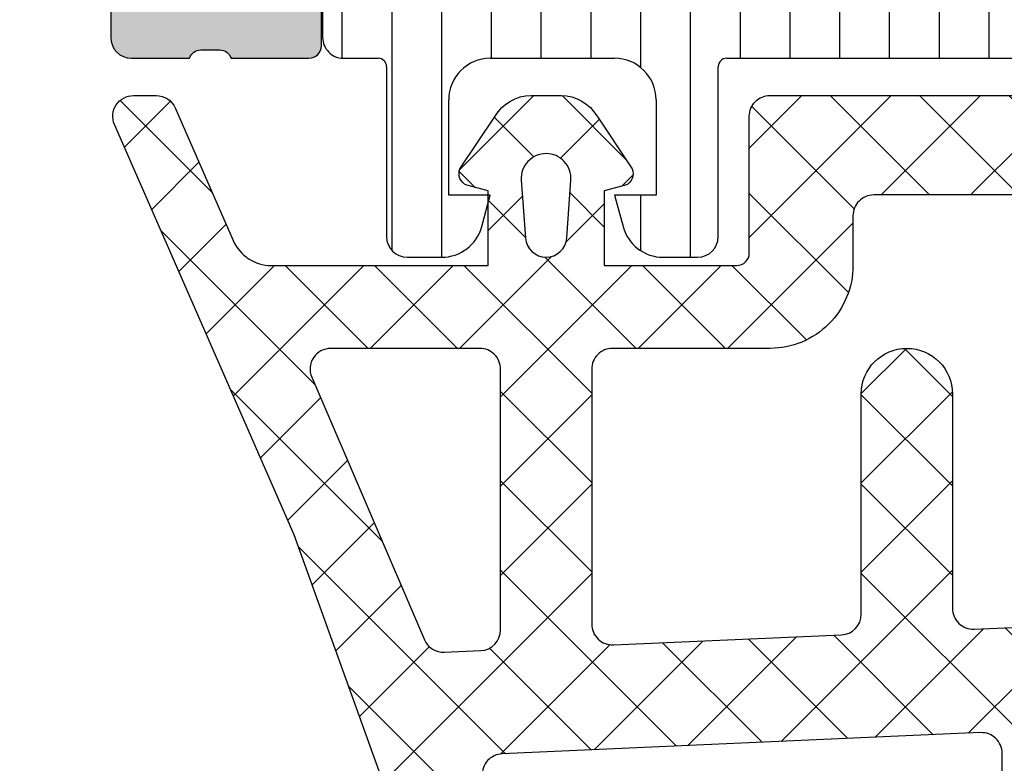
# Model space of a CAD drawing. Header units: millimetres. Extents: x 247761 to 294611, y 172579 to 236863.
# Tile 410 of 596: x 249741 to 249765, y 195423 to 195441. Entities that reach past the tile are written whole.
import ezdxf

# ---------------------------------------------------------------- set-up
doc = ezdxf.new("R2010")
doc.units = ezdxf.units.MM
doc.layers.add('FASÁDA DETAILNÍ', color=4, linetype='Continuous')
doc.layers.add('NOVA', color=240, linetype='Continuous')

# ---------------------------------------------------------------- blocks, each defined once
blk = doc.blocks.new('A$C69D17D4D')
at = {"layer": 'FASÁDA DETAILNÍ'}
h = blk.add_hatch(color=256, dxfattribs=at)
edge = h.paths.add_edge_path()
edge.add_arc((-24911.3180359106, 22023.51065356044), 0.5000674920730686, 180.007732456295, 269.9922675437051)
edge.add_line((-24911.31810339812, 22023.01058607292), (-24907.31810339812, 22023.01058607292))
edge.add_arc((-24907.31817088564, 22023.51065356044), 0.5000674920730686, 270.007732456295, 359.992267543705)
edge.add_line((-24906.81810339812, 22023.51058607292), (-24906.81810339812, 22024.81063490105))
edge.add_arc((-24907.31814029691, 22024.81059800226), 0.5000369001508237, 0.004227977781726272, 89.99577202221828)
edge.add_line((-24907.31810339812, 22025.31063490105), (-24907.81810339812, 22025.31063490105))
edge.add_line((-24907.81810339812, 22025.31063490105), (-24907.81810339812, 22024.31063490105))
edge.add_line((-24907.81810339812, 22024.31063490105), (-24909.31810339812, 22024.31063490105))
edge.add_arc((-24909.31814037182, 22025.31059792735), 0.9999630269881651, 179.9978814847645, 270.00211851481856, ccw=False)
edge.add_line((-24910.31810339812, 22025.31063490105), (-24910.31810339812, 22029.31063490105))
edge.add_arc((-24909.31802652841, 22029.31055803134), 1.000076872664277, 90.00440397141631, 179.9955960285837, ccw=False)
edge.add_line((-24909.31810339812, 22030.31063490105), (-24907.81810339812, 22030.31063490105))
edge.add_line((-24907.81810339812, 22030.31063490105), (-24907.81810339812, 22029.31063490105))
edge.add_line((-24907.81810339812, 22029.31063490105), (-24907.31810339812, 22029.31063490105))
edge.add_arc((-24907.31804592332, 22029.81057742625), 0.4999425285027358, 269.9934131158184, 360.0065868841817)
edge.add_line((-24906.81810339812, 22029.81063490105), (-24906.81810339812, 22032.61062269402))
edge.add_arc((-24907.31810339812, 22032.61062269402), 0.5, 0, 90)
edge.add_line((-24907.31810339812, 22033.11062269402), (-24907.51810339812, 22033.11062269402))
edge.add_arc((-24907.51810339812, 22032.61062269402), 0.5, 90, 180)
edge.add_line((-24908.01810339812, 22032.61062269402), (-24908.01810339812, 22032.11062269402))
edge.add_arc((-24908.51813849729, 22032.11065779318), 0.5000351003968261, 270.0040217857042, 359.9959782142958, ccw=False)
edge.add_line((-24908.51810339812, 22031.61062269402), (-24909.31810644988, 22031.61062269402))
edge.add_arc((-24909.31808988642, 22032.11063925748), 0.5000165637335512, 180.0018979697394, 269.9981020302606, ccw=False)
edge.add_line((-24909.81810644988, 22032.11062269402), (-24909.81810644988, 22063.4106165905))
edge.add_line((-24909.81810644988, 22063.4106165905), (-24909.38570981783, 22069.44907421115))
edge.add_arc((-24908.38649013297, 22069.410618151), 0.9999594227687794, 90, 177.7959971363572, ccw=False)
edge.add_line((-24908.38649013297, 22070.41057757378), (-24901.71803792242, 22070.41057757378))
edge.add_arc((-24901.71803792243, 22069.91057757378), 0.5, -4.16889633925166e-10, 89.99999999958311, ccw=False)
edge.add_line((-24901.21803792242, 22069.91057757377), (-24901.21803792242, 22069.01057757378))
edge.add_arc((-24900.71803792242, 22069.01057757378), 0.5, 180, 270)
edge.add_line((-24900.71803792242, 22068.51057757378), (-24899.31803639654, 22068.51057757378))
edge.add_arc((-24899.05051580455, 22068.43174112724), 0.2788950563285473, 88.83541062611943, 163.580123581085, ccw=False)
edge.add_line((-24899.04484739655, 22068.71057857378), (-24898.59125339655, 22068.71057857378))
edge.add_arc((-24898.58559273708, 22068.43171047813), 0.2789255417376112, 16.424594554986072, 91.16287007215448, ccw=False)
edge.add_line((-24898.31804939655, 22068.51057757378), (-24896.43803839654, 22068.51057757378))
edge.add_arc((-24896.43803839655, 22068.81057757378), 0.3000000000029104, 270.0000000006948, 359.9999999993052)
edge.add_line((-24896.13803839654, 22068.81057757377), (-24896.13803839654, 22069.79055189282))
edge.add_arc((-24896.43803839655, 22069.79055189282), 0.3000000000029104, 6.948027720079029e-10, 89.9999999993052)
edge.add_line((-24896.43803839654, 22070.09055189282), (-24899.19803639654, 22070.09055189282))
edge.add_arc((-24899.19803639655, 22070.21055189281), 0.1199999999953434, 179.999999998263, 270.000000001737, ccw=False)
edge.add_line((-24899.31803639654, 22070.21055189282), (-24899.31803639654, 22074.51057757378))
edge.add_arc((-24898.81803639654, 22074.51057757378), 0.5, 90, 180, ccw=False)
edge.add_line((-24898.81803639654, 22075.01057757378), (-24898.11803639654, 22075.01057757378))
edge.add_line((-24898.11803639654, 22075.01057757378), (-24895.72521607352, 22073.62908211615))
edge.add_arc((-24895.65615618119, 22073.74869735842), 0.1381197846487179, 239.9999999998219, 360)
edge.add_line((-24895.51803639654, 22073.74869735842), (-24895.51803639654, 22077.51057757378))
edge.add_arc((-24893.51803639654, 22077.51057757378), 2, 90, 180, ccw=False)
edge.add_line((-24893.51803639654, 22079.51057757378), (-24892.95004101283, 22079.51057757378))
edge.add_arc((-24892.95004101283, 22080.01057757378), 0.500000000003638, 270, 304.4790717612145)
edge.add_arc((-24895.49751429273, 22083.72007617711), 4.999999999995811, 304.4790717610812, 354.6507719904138)
edge.add_arc((-24890.65616305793, 22083.27245778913), 0.1381197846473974, 352.2975625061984, 479.9999999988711)
edge.add_line((-24890.72522295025, 22083.3920730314), (-24893.11804327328, 22082.01057757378))
edge.add_line((-24893.11804327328, 22082.01057757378), (-24893.81804327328, 22082.01057757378))
edge.add_arc((-24893.81804327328, 22082.51057757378), 0.5, 180, 270, ccw=False)
edge.add_line((-24894.31804327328, 22082.51057757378), (-24894.31804327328, 22086.81060325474))
edge.add_arc((-24894.19804327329, 22086.81060325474), 0.1199999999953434, 90, 180, ccw=False)
edge.add_line((-24894.19804327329, 22086.93060325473), (-24891.43804527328, 22086.93060325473))
edge.add_arc((-24891.43804527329, 22087.23060325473), 0.3000000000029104, 270.0000000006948, 359.9999999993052)
edge.add_line((-24891.13804527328, 22087.23060325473), (-24891.13804527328, 22088.21057757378))
edge.add_arc((-24891.43804527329, 22088.21057757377), 0.3000000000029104, 6.948027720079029e-10, 89.9999999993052)
edge.add_line((-24891.43804527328, 22088.51057757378), (-24893.31805627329, 22088.51057757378))
edge.add_arc((-24893.58559961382, 22088.58944466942), 0.2789255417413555, 268.83712992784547, 343.57540544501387, ccw=False)
edge.add_line((-24893.59126027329, 22088.31057657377), (-24894.04485427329, 22088.31057657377))
edge.add_arc((-24894.05052268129, 22088.58941402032), 0.2788950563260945, 196.419876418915, 271.16458937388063, ccw=False)
edge.add_line((-24894.31804327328, 22088.51057757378), (-24897.3181017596, 22088.51057757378))
edge.add_line((-24897.3181017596, 22088.51057757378), (-24898.01820465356, 22087.81050520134))
edge.add_line((-24898.01820465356, 22087.81050520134), (-24898.01820465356, 22087.21049909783))
edge.add_line((-24898.01820465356, 22087.21049909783), (-24896.41819855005, 22087.21049909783))
edge.add_arc((-24896.41820799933, 22086.71048964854), 0.5000094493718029, 0.0010827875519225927, 89.99891721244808, ccw=False)
edge.add_line((-24895.91819855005, 22086.71049909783), (-24895.91819855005, 22086.31507101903))
edge.add_arc((-24896.41819855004, 22086.31507101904), 0.499999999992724, 344.99999999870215, 359.99999999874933, ccw=False)
edge.add_line((-24895.93523563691, 22086.18566149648), (-24896.31944443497, 22084.75177474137))
edge.add_arc((-24897.28537026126, 22085.01059378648), 0.9999999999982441, 270, 344.99999999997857, ccw=False)
edge.add_line((-24897.28537026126, 22084.01059378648), (-24903.01819244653, 22084.01059378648))
edge.add_line((-24903.01819244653, 22084.01059378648), (-24903.01819244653, 22087.21049909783))
edge.add_line((-24903.01819244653, 22087.21049909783), (-24902.21820465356, 22087.21049909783))
edge.add_line((-24902.21820465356, 22087.21049909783), (-24902.21820465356, 22087.81050520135))
edge.add_line((-24902.21820465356, 22087.81050520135), (-24903.43063751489, 22088.51048689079))
edge.add_line((-24903.43063751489, 22088.51048689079), (-24904.51819244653, 22088.51048689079))
edge.add_line((-24904.51819244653, 22088.51048689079), (-24904.51819244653, 22073.51057757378))
edge.add_arc((-24905.01819244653, 22073.51057757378), 0.5, -90, 0, ccw=False)
edge.add_line((-24905.01819244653, 22073.01057757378), (-24910.81810339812, 22073.01057757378))
edge.add_arc((-24910.81810339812, 22072.01057757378), 1, 90, 180)
edge.add_line((-24911.81810339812, 22072.01057757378), (-24911.81810339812, 22023.51058607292))
edge = h.paths.add_edge_path(flags=16)
edge.add_line((-24902.21820465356, 22082.41059378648), (-24897.81820465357, 22082.41059378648))
edge.add_arc((-24897.81820465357, 22081.91059378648), 0.5, 0, 90, ccw=False)
edge.add_line((-24897.31820465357, 22081.91059378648), (-24897.31820465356, 22077.51059378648))
edge.add_arc((-24897.81820465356, 22077.51059378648), 0.5, -90, 0, ccw=False)
edge.add_line((-24897.81820465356, 22077.01059378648), (-24902.21820465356, 22077.01059378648))
edge.add_arc((-24902.21820465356, 22077.51059378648), 0.5, 180, 270, ccw=False)
edge.add_line((-24902.71820465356, 22077.51059378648), (-24902.71820465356, 22081.91059378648))
edge.add_arc((-24902.21820465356, 22081.91059378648), 0.5, 90, 180, ccw=False)
h = blk.add_hatch(dxfattribs=at)
h.set_pattern_fill('LINIE', color=256, scale=1.2, angle=90, style=0)
h.set_pattern_definition([(90, (19.28296211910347, -0.6246130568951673), (-1.2, 7.347638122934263e-17), [])])
edge = h.paths.add_edge_path()
edge.add_arc((-24896.40802008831, 22069.81977573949), 0.2999999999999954, 0.0020752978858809, 90.00207529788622, ccw=False)
edge.add_line((-24896.1080200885, 22069.81978660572), (-24896.10799146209, 22069.00945527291))
edge.add_arc((-24895.60799414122, 22069.0094707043), 0.4999973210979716, 180.0017683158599, 270.0023822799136)
edge.add_line((-24895.60797335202, 22068.50947338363), (-24894.7669011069, 22068.50815283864))
edge.add_arc((-24894.76690110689, 22068.30815283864), 0.1999999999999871, 3.979039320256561e-13, 90.00000000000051, ccw=False)
edge.add_line((-24894.5669011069, 22068.30815283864), (-24894.5669011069, 22064.20815283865))
edge.add_arc((-24894.0669011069, 22064.20815283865), 0.5000000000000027, 179.9999999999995, 269.9999999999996)
edge.add_line((-24894.0669011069, 22063.70815283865), (-24893.23615188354, 22063.70815283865))
edge.add_arc((-24893.23615188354, 22064.70815283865), 0.9999999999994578, 270.0000000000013, 344.9999999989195)
edge.add_line((-24892.27022605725, 22064.44933379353), (-24892.06690110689, 22065.20815283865))
edge.add_line((-24892.0669011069, 22065.20815283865), (-24893.0669011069, 22065.20815283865))
edge.add_line((-24893.0669011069, 22065.20815283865), (-24893.0669011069, 22067.50815283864))
edge.add_arc((-24892.06277462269, 22067.50644359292), 1.004127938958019, 90.23408772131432, 179.9024699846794, ccw=False)
edge.add_line((-24892.06687707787, 22068.51056315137), (-24889.06699872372, 22068.51056315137))
edge.add_arc((-24889.07102707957, 22067.5064438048), 1.004127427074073, 360.09751797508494, 449.7701403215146, ccw=False)
edge.add_line((-24888.0669011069, 22067.50815283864), (-24888.0669011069, 22065.20815283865))
edge.add_line((-24888.0669011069, 22065.20815283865), (-24889.0669011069, 22065.20815283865))
edge.add_line((-24889.0669011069, 22065.20815283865), (-24888.86357615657, 22064.44933379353))
edge.add_arc((-24887.89765033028, 22064.70815283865), 1.000000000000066, 195.0000000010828, 269.9999999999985)
edge.add_line((-24887.89765033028, 22063.70815283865), (-24887.0669011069, 22063.70815283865))
edge.add_arc((-24887.06690110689, 22064.20815283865), 0.4999999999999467, 270, 360)
edge.add_line((-24886.5669011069, 22064.20815283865), (-24886.5669011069, 22068.30815283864))
edge.add_arc((-24886.36272801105, 22068.30642428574), 0.2041804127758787, 91.1558689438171, 179.5149389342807, ccw=False)
edge.add_line((-24886.36684680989, 22068.51056315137), (-24860.52548000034, 22068.51058607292))
edge.add_arc((-24860.52549543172, 22069.01058339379), 0.4999973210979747, 270.0017683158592, 360.002382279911)
edge.add_line((-24860.02549811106, 22069.01060418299), (-24860.02552673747, 22069.8209355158))
edge.add_arc((-24859.72552673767, 22069.82094638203), 0.299999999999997, 90.0020752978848, 180.0020752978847, ccw=False)
edge.add_line((-24859.72553760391, 22070.12094638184), (-24857.32553921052, 22070.12070136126))
edge.add_arc((-24857.32555468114, 22070.62069733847), 0.499995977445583, 270.0017728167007, 360.0023777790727)
edge.add_line((-24856.82555870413, 22070.62071808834), (-24856.82568535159, 22074.09725958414))
edge.add_arc((-24857.81549827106, 22073.95491308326), 0.99999607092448, 368.1836833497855, 482.7290913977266)
edge.add_line((-24858.35616366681, 22074.79614614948), (-24860.63977275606, 22073.47759372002))
edge.add_arc((-24860.88978841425, 22073.91059738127), 0.5000000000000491, 270.00213520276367, 300.00207189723, ccw=False)
edge.add_line((-24860.8897697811, 22073.41059738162), (-24895.2440385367, 22073.40951106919))
edge.add_arc((-24895.24405612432, 22073.90951106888), 0.5000000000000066, 240.0020786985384, 270.0020153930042, ccw=False)
edge.add_line((-24895.49404041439, 22073.47648929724), (-24897.77774501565, 22074.79487629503))
edge.add_arc((-24898.31834946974, 22073.95360406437), 0.9999960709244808, 417.2750591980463, 531.8204672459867)
edge.add_line((-24899.30817269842, 22074.09587886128), (-24899.30804605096, 22070.61933736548))
edge.add_arc((-24898.80805007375, 22070.6193528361), 0.4999959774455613, 180.0017728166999, 270.0023777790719)
edge.add_line((-24898.80802932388, 22070.11935685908), (-24896.40803095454, 22070.11977573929))
edge = h.paths.add_edge_path(flags=16)
edge.add_line((-24872.21690735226, 22070.31005134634), (-24872.21690735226, 22071.61004545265))
edge.add_arc((-24871.71691099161, 22071.61004909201), 0.4999963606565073, 89.99958295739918, 180.0004170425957, ccw=False)
edge.add_line((-24871.71690735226, 22072.11004545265), (-24862.86691345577, 22072.11004545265))
edge.add_arc((-24862.86690981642, 22071.61004909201), 0.4999963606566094, -0.0004170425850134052, 90.00041704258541, ccw=False)
edge.add_line((-24862.36691345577, 22071.61004545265), (-24862.36691345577, 22070.31005134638))
edge.add_arc((-24862.86691345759, 22070.31003477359), 0.5000000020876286, 270.0000002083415, 360.0018991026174, ccw=False)
edge.add_line((-24862.86691345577, 22069.8100347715), (-24871.71690735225, 22069.8100347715))
edge.add_arc((-24871.71690735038, 22070.31003477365), 0.5000000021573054, 179.9981009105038, 269.9999997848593, ccw=False)
edge = h.paths.add_edge_path(flags=16)
edge.add_arc((-24882.41691345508, 22070.31003477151), 0.4999999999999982, 179.9999999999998, 270.000000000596, ccw=False)
edge.add_line((-24882.91691345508, 22070.31003477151), (-24882.91691345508, 22071.61004545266))
edge.add_arc((-24882.41691345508, 22071.61004545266), 0.4999999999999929, 89.99999999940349, 179.9999999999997, ccw=False)
edge.add_line((-24882.41691345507, 22072.11004545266), (-24873.71690735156, 22072.11004545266))
edge.add_arc((-24873.71690735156, 22071.61004545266), 0.5000000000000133, 360.0000000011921, 449.99999999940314, ccw=False)
edge.add_line((-24873.21690735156, 22071.61004545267), (-24873.21690735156, 22070.31003477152))
edge.add_arc((-24873.71690735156, 22070.31003477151), 0.5000000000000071, 270.0000000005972, 360.0000000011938, ccw=False)
edge.add_line((-24873.71690735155, 22069.81003477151), (-24882.41691345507, 22069.81003477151))
edge = h.paths.add_edge_path(flags=16)
edge.add_arc((-24884.41690981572, 22071.61004909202), 0.4999963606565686, -0.00041704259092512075, 90.00041704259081, ccw=False)
edge.add_line((-24883.91691345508, 22071.61004545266), (-24883.91691345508, 22070.31005134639))
edge.add_arc((-24884.41691345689, 22070.3100347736), 0.5000000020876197, 270.00000020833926, 360.0018991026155, ccw=False)
edge.add_line((-24884.41691345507, 22069.81003477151), (-24893.26692261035, 22069.81003477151))
edge.add_arc((-24893.26692261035, 22070.31001951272), 0.4999847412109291, 179.9999999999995, 270.0000000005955, ccw=False)
edge.add_line((-24893.76690735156, 22070.31001951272), (-24893.76690735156, 22071.61003019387))
edge.add_arc((-24893.26689209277, 22071.61003019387), 0.5000152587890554, 89.99999999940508, 180.0000000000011, ccw=False)
edge.add_line((-24893.26689209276, 22072.11004545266), (-24884.41691345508, 22072.11004545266))
h = blk.add_hatch(dxfattribs=at)
h.set_pattern_fill('ANSI37', color=256, scale=0.48, angle=-1.272221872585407e-14, style=0)
h.set_pattern_definition([(44.99999999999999, (-24886.81810339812, 22063.51058625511), (-1.077630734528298, 1.077630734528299), []), (135, (-24886.81810339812, 22063.51058625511), (-1.077630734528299, -1.077630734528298), [])])
edge = h.paths.add_edge_path(flags=16)
edge.add_line((-24890.21938039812, 22064.17488025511), (-24890.11963639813, 22065.56773425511))
edge.add_arc((-24890.71810331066, 22065.61059174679), 0.5999995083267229, 355.9039194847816, 450.0000083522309)
edge.add_arc((-24890.71810348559, 22065.61059174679), 0.5999995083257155, 89.99999164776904, 184.0960805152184)
edge.add_line((-24891.31657039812, 22065.56773425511), (-24891.21682639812, 22064.17488025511))
edge.add_arc((-24890.71810339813, 22064.21059473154), 0.5000001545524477, 184.0960643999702, 355.9039356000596)
edge = h.paths.add_edge_path(flags=16)
edge.add_arc((-24892.31810002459, 22061.01058662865), 0.4999996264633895, 359.9999571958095, 450.0000428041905)
edge.add_line((-24892.31810039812, 22061.51058625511), (-24895.91178539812, 22061.51058625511))
edge.add_arc((-24895.91178541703, 22061.01058592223), 0.5000003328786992, 89.99999783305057, 203.2180266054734)
edge.add_line((-24896.37129139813, 22060.81347025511), (-24893.65541339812, 22054.48236825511))
edge.add_arc((-24893.19590804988, 22054.67948417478), 0.4999998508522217, 203.2180817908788, 272.5001106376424)
edge.add_line((-24893.17409739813, 22054.17996025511), (-24892.29629039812, 22054.21828625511))
edge.add_arc((-24892.31809988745, 22054.71780986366), 0.4999994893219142, 272.4999791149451, 360.0000448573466)
edge.add_line((-24891.81810039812, 22054.71781025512), (-24891.81810039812, 22061.01058625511))
edge = h.paths.add_edge_path(flags=16)
edge.add_line((-24866.76418139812, 22055.60242425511), (-24862.61551139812, 22064.49927725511))
edge.add_arc((-24863.06866513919, 22064.71058639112), 0.4999998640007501, 334.9999920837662, 450.0000296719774)
edge.add_line((-24863.06866539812, 22065.21058625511), (-24872.41810039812, 22065.21058625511))
edge.add_arc((-24872.41810077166, 22064.71058662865), 0.4999996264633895, 89.9999571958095, 180.0000428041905)
edge.add_line((-24872.91810039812, 22064.71058625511), (-24872.91810039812, 22055.58666325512))
edge.add_arc((-24872.41810033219, 22055.58666342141), 0.5000000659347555, 180.0000190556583, 272.5000272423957)
edge.add_line((-24872.39629039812, 22055.08713925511), (-24867.19552639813, 22055.31420925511))
edge.add_arc((-24867.21733612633, 22055.81373466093), 0.5000012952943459, 272.4999974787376, 334.9999080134)
edge = h.paths.add_edge_path(flags=16)
edge.add_arc((-24875.61810002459, 22064.71058662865), 0.4999996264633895, 359.9999571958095, 450.0000428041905)
edge.add_line((-24875.61810039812, 22065.21058625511), (-24882.81810039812, 22065.21058625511))
edge.add_arc((-24882.81810077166, 22064.71058662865), 0.4999996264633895, 89.9999571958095, 180.0000428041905)
edge.add_line((-24883.31810039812, 22064.71058625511), (-24883.31810039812, 22063.51058625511))
edge.add_arc((-24885.31809890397, 22063.51058476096), 1.99999850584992, -90.00004280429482, 4.28042947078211e-05, ccw=False)
edge.add_line((-24885.31810039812, 22061.51058625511), (-24889.11810039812, 22061.51058625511))
edge.add_arc((-24889.11810077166, 22061.01058662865), 0.4999996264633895, 89.9999571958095, 180.0000428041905)
edge.add_line((-24889.61810039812, 22061.01058625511), (-24889.61810039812, 22054.85752525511))
edge.add_arc((-24889.11810033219, 22054.8575254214), 0.5000000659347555, 180.0000190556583, 272.5000272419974)
edge.add_line((-24889.09629039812, 22054.35800125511), (-24883.59629039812, 22054.59813625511))
edge.add_arc((-24883.61809988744, 22055.09765986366), 0.4999994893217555, 272.4999791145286, 360.0000448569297)
edge.add_line((-24883.11810039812, 22055.09766025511), (-24883.11810039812, 22060.41058625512))
edge.add_arc((-24882.01810039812, 22060.41058625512), 1.099999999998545, 0, 180, ccw=False)
edge.add_line((-24880.91810039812, 22060.41058625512), (-24880.91810039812, 22055.23737525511))
edge.add_arc((-24880.41810033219, 22055.23737542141), 0.5000000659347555, 180.0000190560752, 272.5000272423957)
edge.add_line((-24880.39629039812, 22054.73785125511), (-24875.59629039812, 22054.94742425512))
edge.add_arc((-24875.61809988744, 22055.44694786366), 0.4999994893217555, 272.4999791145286, 360.0000448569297)
edge.add_line((-24875.11810039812, 22055.44694825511), (-24875.11810039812, 22064.71058625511))
edge = h.paths.add_edge_path()
edge.add_line((-24860.40504739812, 22063.32412925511), (-24864.50289639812, 22054.53626325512))
edge.add_ellipse((-24867.22182176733, 22055.80412074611), major_axis=(-3.000002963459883, 0), ratio=1, start_angle=92.50005883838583, end_angle=154.9999693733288, ccw=False)
edge.add_line((-24867.09096039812, 22052.80697325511), (-24867.73991039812, 22052.77863925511))
edge.add_ellipse((-24867.7181009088, 22052.27911564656), major_axis=(-0.4999994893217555, 0), ratio=1, start_angle=-87.50002088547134, end_angle=4.4856929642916e-05)
edge.add_line((-24868.21810039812, 22052.27911525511), (-24868.21810039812, 22051.31058625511))
edge.add_ellipse((-24868.31810032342, 22051.31058618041), major_axis=(-0.09999992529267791, 0), ratio=1, start_angle=89.99995719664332, end_angle=180.0000428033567, ccw=False)
edge.add_line((-24868.31810039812, 22051.21058625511), (-24868.91810039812, 22051.21058625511))
edge.add_ellipse((-24868.91810047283, 22051.31058618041), major_axis=(-0.09999992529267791, 0), ratio=1, start_angle=-4.280335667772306e-05, end_angle=90.00004280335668, ccw=False)
edge.add_line((-24869.01810039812, 22051.31058625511), (-24869.01810039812, 22052.21362425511))
edge.add_ellipse((-24869.51810046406, 22052.21362408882), major_axis=(-0.5000000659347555, 0), ratio=1, start_angle=180.0000190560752, end_angle=272.5000272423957)
edge.add_line((-24869.53991039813, 22052.71314825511), (-24878.44020439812, 22052.31931025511))
edge.add_ellipse((-24878.41810029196, 22051.81979897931), major_axis=(-0.5000001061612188, 0), ratio=1, start_angle=-87.46623077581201, end_angle=8.29869475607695e-05)
edge.add_line((-24878.91810039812, 22051.81979825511), (-24878.91810039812, 22051.21058625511))
edge.add_ellipse((-24879.01810032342, 22051.21058618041), major_axis=(-0.09999992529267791, 0), ratio=1, start_angle=89.99995719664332, end_angle=180.0000428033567, ccw=False)
edge.add_line((-24879.01810039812, 22051.11058625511), (-24879.61810039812, 22051.11058625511))
edge.add_ellipse((-24879.61810047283, 22051.21058618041), major_axis=(-0.09999992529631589, 0), ratio=1, start_angle=-4.280335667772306e-05, end_angle=90.00004280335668, ccw=False)
edge.add_line((-24879.71810039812, 22051.21058625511), (-24879.71810039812, 22051.74014825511))
edge.add_ellipse((-24880.21810089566, 22051.74014856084), major_axis=(-0.5000004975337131, 0), ratio=1, start_angle=179.9999649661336, end_angle=272.5336979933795)
edge.add_line((-24880.24020439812, 22052.23966025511), (-24891.78042939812, 22051.72900425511))
edge.add_ellipse((-24891.75861986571, 22051.22947965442), major_axis=(-0.5000004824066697, 0), ratio=1, start_angle=-87.50002091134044, end_angle=3.217057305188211)
edge.add_line((-24892.25783239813, 22051.20142025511), (-24891.96926939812, 22046.06767725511))
edge.add_ellipse((-24891.55885139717, 22046.18323267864), major_axis=(-0.4263754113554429, 0), ratio=1, start_angle=15.72485447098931, end_angle=159.2410276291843)
edge.add_line((-24891.16015639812, 22046.03210925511), (-24891.16139639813, 22046.26471225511))
edge.add_line((-24891.16139639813, 22046.26471225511), (-24891.45953439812, 22048.14729125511))
edge.add_line((-24891.45953439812, 22048.14729125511), (-24891.05910839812, 22050.99657625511))
edge.add_ellipse((-24890.76202780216, 22050.95482565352), major_axis=(-0.2999999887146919, 0), ratio=1, start_angle=235.4022536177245, end_angle=352.00025595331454, ccw=False)
edge.add_ellipse((-24892.29514118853, 22048.73225456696), major_axis=(-3.000047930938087, 0), ratio=1, start_angle=161.991575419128, end_angle=235.40235871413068, ccw=False)
edge.add_line((-24889.44206239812, 22047.80476925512), (-24890.07563839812, 22045.54987825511))
edge.add_ellipse((-24890.85085090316, 22045.7108077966), major_axis=(-0.7917403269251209, 0), ratio=1, start_angle=96.79834625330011, end_angle=168.2723102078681, ccw=False)
edge.add_line((-24890.75712839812, 22044.92463425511), (-24891.81533839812, 22044.92341325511))
edge.add_ellipse((-24891.68621415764, 22046.10249948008), major_axis=(-1.186135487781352, 0), ratio=1, start_angle=18.65557644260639, end_angle=83.75032184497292, ccw=False)
edge.add_line((-24892.81002839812, 22045.72308025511), (-24893.90436139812, 22048.96442025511))
edge.add_line((-24893.90436139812, 22048.96442025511), (-24896.79413939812, 22057.01421525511))
edge.add_line((-24896.79413939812, 22057.01421525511), (-24901.12694839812, 22066.91209225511))
edge.add_ellipse((-24900.66793940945, 22067.11036232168), major_axis=(-0.5000002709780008, 0), ratio=1, start_angle=-89.93342362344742, end_angle=23.362049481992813, ccw=False)
edge.add_line((-24900.66852039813, 22067.61036225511), (-24900.12181939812, 22067.61099725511))
edge.add_ellipse((-24900.12123912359, 22067.11099715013), major_axis=(-0.5000004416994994, 0), ratio=1, start_angle=203.9208245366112, end_angle=270.0664945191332, ccw=False)
edge.add_line((-24899.66418539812, 22067.31373425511), (-24898.26242939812, 22064.10973125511))
edge.add_ellipse((-24897.34628831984, 22064.51058559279), major_axis=(-0.9999993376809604, 0), ratio=1, start_angle=23.63161472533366, end_angle=90.00005281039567)
edge.add_line((-24897.34628739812, 22063.51058625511), (-24892.11834539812, 22063.51058625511))
edge.add_line((-24892.11834539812, 22063.51058625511), (-24892.11833639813, 22065.31006525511))
edge.add_line((-24892.11833639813, 22065.31006525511), (-24892.63313739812, 22065.44800725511))
edge.add_ellipse((-24892.51837214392, 22065.7251612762), major_axis=(-0.2999756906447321, 0), ratio=1, start_angle=-22.50356669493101, end_angle=67.50629973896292, ccw=False)
edge.add_line((-24892.79550639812, 22065.83997425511), (-24891.94633939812, 22067.11010125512))
edge.add_ellipse((-24891.08047521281, 22066.61038048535), major_axis=(-0.9997207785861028, 0), ratio=1, start_angle=269.9923881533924, end_angle=330.00923930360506, ccw=False)
edge.add_line((-24891.08034239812, 22067.61010125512), (-24890.35598139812, 22067.61007025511))
edge.add_ellipse((-24890.35618945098, 22066.61033242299), major_axis=(-0.9997378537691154, 0), ratio=1, start_angle=209.9913249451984, end_angle=269.98807632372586, ccw=False)
edge.add_line((-24889.49031539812, 22067.11007025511), (-24888.64114839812, 22065.83997425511))
edge.add_ellipse((-24888.91829589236, 22065.72516236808), major_axis=(-0.2999875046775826, 0), ratio=1, start_angle=112.49860380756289, end_angle=202.5024061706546, ccw=False)
edge.add_line((-24888.80350239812, 22065.44800725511), (-24889.31831839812, 22065.31003525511))
edge.add_line((-24889.31831839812, 22065.31003525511), (-24889.31832639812, 22063.51058625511))
edge.add_line((-24889.31832639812, 22063.51058625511), (-24886.11809939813, 22063.51058625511))
edge.add_ellipse((-24886.118099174, 22063.810586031), major_axis=(-0.2999997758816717, 0), ratio=1, start_angle=89.99995719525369, end_angle=180.0000428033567)
edge.add_line((-24885.81809939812, 22063.81058625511), (-24885.81809939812, 22067.11058225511))
edge.add_ellipse((-24885.31809977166, 22067.11058262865), major_axis=(-0.4999996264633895, 0), ratio=1, start_angle=-90.00004280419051, end_angle=4.280419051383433e-05, ccw=False)
edge.add_line((-24885.31809939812, 22067.61058225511), (-24858.42047739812, 22067.61058225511))
edge.add_line((-24858.42047739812, 22067.61058225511), (-24857.52535939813, 22066.06019025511))
edge.add_ellipse((-24857.95837195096, 22065.81019016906), major_axis=(-0.4999999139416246, 0), ratio=1, start_angle=90.00006335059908, end_angle=210.0000170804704, ccw=False)
edge.add_line((-24857.95837139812, 22065.31019025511), (-24857.95837139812, 22063.61281925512))
edge.add_line((-24857.95837139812, 22063.61281925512), (-24859.95189339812, 22063.61281925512))
edge.add_ellipse((-24859.95189374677, 22063.11281899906), major_axis=(-0.500000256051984, 0), ratio=1, start_angle=269.9999600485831, end_angle=334.9998714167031)
h = blk.add_hatch(dxfattribs=at)
h.set_pattern_fill('ANSI37', color=256, scale=0.48, angle=-1.272221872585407e-14, style=0)
h.set_pattern_definition([(44.99999999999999, (-24886.81810339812, 22063.51058607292), (-1.077630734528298, 1.077630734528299), []), (135, (-24886.81810339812, 22063.51058607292), (-1.077630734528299, -1.077630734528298), [])])
edge = h.paths.add_edge_path(flags=16)
edge.add_line((-24890.21938039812, 22064.17488007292), (-24890.11963639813, 22065.56773407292))
edge.add_arc((-24890.71810331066, 22065.6105915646), 0.5999995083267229, 355.9039194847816, 450.0000083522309)
edge.add_arc((-24890.71810348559, 22065.6105915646), 0.5999995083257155, 89.99999164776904, 184.0960805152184)
edge.add_line((-24891.31657039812, 22065.56773407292), (-24891.21682639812, 22064.17488007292))
edge.add_arc((-24890.71810339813, 22064.21059454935), 0.5000001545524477, 184.0960643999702, 355.9039356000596)
edge = h.paths.add_edge_path(flags=16)
edge.add_arc((-24892.31810002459, 22061.01058644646), 0.4999996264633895, 359.9999571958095, 450.0000428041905)
edge.add_line((-24892.31810039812, 22061.51058607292), (-24895.91178539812, 22061.51058607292))
edge.add_arc((-24895.91178541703, 22061.01058574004), 0.5000003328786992, 89.99999783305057, 203.2180266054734)
edge.add_line((-24896.37129139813, 22060.81347007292), (-24893.65541339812, 22054.48236807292))
edge.add_arc((-24893.19590804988, 22054.67948399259), 0.4999998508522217, 203.2180817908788, 272.5001106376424)
edge.add_line((-24893.17409739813, 22054.17996007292), (-24892.29629039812, 22054.21828607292))
edge.add_arc((-24892.31809988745, 22054.71780968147), 0.4999994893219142, 272.4999791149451, 360.0000448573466)
edge.add_line((-24891.81810039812, 22054.71781007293), (-24891.81810039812, 22061.01058607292))
edge = h.paths.add_edge_path(flags=16)
edge.add_line((-24866.76418139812, 22055.60242407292), (-24862.61551139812, 22064.49927707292))
edge.add_arc((-24863.06866513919, 22064.71058620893), 0.4999998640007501, 334.9999920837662, 450.0000296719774)
edge.add_line((-24863.06866539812, 22065.21058607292), (-24872.41810039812, 22065.21058607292))
edge.add_arc((-24872.41810077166, 22064.71058644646), 0.4999996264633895, 89.9999571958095, 180.0000428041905)
edge.add_line((-24872.91810039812, 22064.71058607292), (-24872.91810039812, 22055.58666307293))
edge.add_arc((-24872.41810033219, 22055.58666323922), 0.5000000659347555, 180.0000190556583, 272.5000272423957)
edge.add_line((-24872.39629039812, 22055.08713907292), (-24867.19552639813, 22055.31420907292))
edge.add_arc((-24867.21733612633, 22055.81373447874), 0.5000012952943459, 272.4999974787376, 334.9999080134)
edge = h.paths.add_edge_path(flags=16)
edge.add_arc((-24875.61810002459, 22064.71058644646), 0.4999996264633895, 359.9999571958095, 450.0000428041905)
edge.add_line((-24875.61810039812, 22065.21058607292), (-24882.81810039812, 22065.21058607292))
edge.add_arc((-24882.81810077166, 22064.71058644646), 0.4999996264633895, 89.9999571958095, 180.0000428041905)
edge.add_line((-24883.31810039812, 22064.71058607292), (-24883.31810039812, 22063.51058607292))
edge.add_arc((-24885.31809890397, 22063.51058457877), 1.99999850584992, -90.00004280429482, 4.28042947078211e-05, ccw=False)
edge.add_line((-24885.31810039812, 22061.51058607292), (-24889.11810039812, 22061.51058607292))
edge.add_arc((-24889.11810077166, 22061.01058644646), 0.4999996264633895, 89.9999571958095, 180.0000428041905)
edge.add_line((-24889.61810039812, 22061.01058607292), (-24889.61810039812, 22054.85752507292))
edge.add_arc((-24889.11810033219, 22054.85752523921), 0.5000000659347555, 180.0000190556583, 272.5000272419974)
edge.add_line((-24889.09629039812, 22054.35800107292), (-24883.59629039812, 22054.59813607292))
edge.add_arc((-24883.61809988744, 22055.09765968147), 0.4999994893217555, 272.4999791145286, 360.0000448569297)
edge.add_line((-24883.11810039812, 22055.09766007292), (-24883.11810039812, 22060.41058607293))
edge.add_arc((-24882.01810039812, 22060.41058607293), 1.099999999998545, 0, 180, ccw=False)
edge.add_line((-24880.91810039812, 22060.41058607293), (-24880.91810039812, 22055.23737507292))
edge.add_arc((-24880.41810033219, 22055.23737523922), 0.5000000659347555, 180.0000190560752, 272.5000272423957)
edge.add_line((-24880.39629039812, 22054.73785107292), (-24875.59629039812, 22054.94742407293))
edge.add_arc((-24875.61809988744, 22055.44694768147), 0.4999994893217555, 272.4999791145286, 360.0000448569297)
edge.add_line((-24875.11810039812, 22055.44694807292), (-24875.11810039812, 22064.71058607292))
edge = h.paths.add_edge_path()
edge.add_line((-24860.40504739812, 22063.32412907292), (-24864.50289639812, 22054.53626307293))
edge.add_ellipse((-24867.22182176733, 22055.80412056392), major_axis=(-3.000002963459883, 0), ratio=1, start_angle=92.50005883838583, end_angle=154.9999693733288, ccw=False)
edge.add_line((-24867.09096039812, 22052.80697307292), (-24867.73991039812, 22052.77863907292))
edge.add_ellipse((-24867.7181009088, 22052.27911546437), major_axis=(-0.4999994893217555, 0), ratio=1, start_angle=-87.50002088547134, end_angle=4.4856929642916e-05)
edge.add_line((-24868.21810039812, 22052.27911507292), (-24868.21810039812, 22051.31058607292))
edge.add_ellipse((-24868.31810032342, 22051.31058599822), major_axis=(-0.09999992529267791, 0), ratio=1, start_angle=89.99995719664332, end_angle=180.0000428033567, ccw=False)
edge.add_line((-24868.31810039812, 22051.21058607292), (-24868.91810039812, 22051.21058607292))
edge.add_ellipse((-24868.91810047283, 22051.31058599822), major_axis=(-0.09999992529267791, 0), ratio=1, start_angle=-4.280335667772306e-05, end_angle=90.00004280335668, ccw=False)
edge.add_line((-24869.01810039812, 22051.31058607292), (-24869.01810039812, 22052.21362407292))
edge.add_ellipse((-24869.51810046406, 22052.21362390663), major_axis=(-0.5000000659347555, 0), ratio=1, start_angle=180.0000190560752, end_angle=272.5000272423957)
edge.add_line((-24869.53991039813, 22052.71314807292), (-24878.44020439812, 22052.31931007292))
edge.add_ellipse((-24878.41810029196, 22051.81979879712), major_axis=(-0.5000001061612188, 0), ratio=1, start_angle=-87.46623077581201, end_angle=8.29869475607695e-05)
edge.add_line((-24878.91810039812, 22051.81979807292), (-24878.91810039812, 22051.21058607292))
edge.add_ellipse((-24879.01810032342, 22051.21058599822), major_axis=(-0.09999992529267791, 0), ratio=1, start_angle=89.99995719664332, end_angle=180.0000428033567, ccw=False)
edge.add_line((-24879.01810039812, 22051.11058607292), (-24879.61810039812, 22051.11058607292))
edge.add_ellipse((-24879.61810047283, 22051.21058599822), major_axis=(-0.09999992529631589, 0), ratio=1, start_angle=-4.280335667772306e-05, end_angle=90.00004280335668, ccw=False)
edge.add_line((-24879.71810039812, 22051.21058607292), (-24879.71810039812, 22051.74014807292))
edge.add_ellipse((-24880.21810089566, 22051.74014837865), major_axis=(-0.5000004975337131, 0), ratio=1, start_angle=179.9999649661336, end_angle=272.5336979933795)
edge.add_line((-24880.24020439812, 22052.23966007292), (-24891.78042939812, 22051.72900407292))
edge.add_ellipse((-24891.75861986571, 22051.22947947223), major_axis=(-0.5000004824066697, 0), ratio=1, start_angle=-87.50002091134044, end_angle=3.217057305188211)
edge.add_line((-24892.25783239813, 22051.20142007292), (-24891.96926939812, 22046.06767707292))
edge.add_ellipse((-24891.55885139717, 22046.18323249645), major_axis=(-0.4263754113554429, 0), ratio=1, start_angle=15.72485447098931, end_angle=159.2410276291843)
edge.add_line((-24891.16015639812, 22046.03210907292), (-24891.16139639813, 22046.26471207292))
edge.add_line((-24891.16139639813, 22046.26471207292), (-24891.45953439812, 22048.14729107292))
edge.add_line((-24891.45953439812, 22048.14729107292), (-24891.05910839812, 22050.99657607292))
edge.add_ellipse((-24890.76202780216, 22050.95482547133), major_axis=(-0.2999999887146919, 0), ratio=1, start_angle=235.4022536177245, end_angle=352.00025595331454, ccw=False)
edge.add_ellipse((-24892.29514118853, 22048.73225438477), major_axis=(-3.000047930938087, 0), ratio=1, start_angle=161.991575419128, end_angle=235.40235871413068, ccw=False)
edge.add_line((-24889.44206239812, 22047.80476907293), (-24890.07563839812, 22045.54987807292))
edge.add_ellipse((-24890.85085090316, 22045.71080761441), major_axis=(-0.7917403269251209, 0), ratio=1, start_angle=96.79834625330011, end_angle=168.2723102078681, ccw=False)
edge.add_line((-24890.75712839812, 22044.92463407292), (-24891.81533839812, 22044.92341307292))
edge.add_ellipse((-24891.68621415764, 22046.10249929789), major_axis=(-1.186135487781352, 0), ratio=1, start_angle=18.65557644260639, end_angle=83.75032184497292, ccw=False)
edge.add_line((-24892.81002839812, 22045.72308007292), (-24893.90436139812, 22048.96442007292))
edge.add_line((-24893.90436139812, 22048.96442007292), (-24896.79413939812, 22057.01421507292))
edge.add_line((-24896.79413939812, 22057.01421507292), (-24901.12694839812, 22066.91209207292))
edge.add_ellipse((-24900.66793940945, 22067.11036213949), major_axis=(-0.5000002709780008, 0), ratio=1, start_angle=-89.93342362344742, end_angle=23.362049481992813, ccw=False)
edge.add_line((-24900.66852039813, 22067.61036207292), (-24900.12181939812, 22067.61099707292))
edge.add_ellipse((-24900.12123912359, 22067.11099696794), major_axis=(-0.5000004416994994, 0), ratio=1, start_angle=203.9208245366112, end_angle=270.0664945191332, ccw=False)
edge.add_line((-24899.66418539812, 22067.31373407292), (-24898.26242939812, 22064.10973107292))
edge.add_ellipse((-24897.34628831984, 22064.5105854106), major_axis=(-0.9999993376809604, 0), ratio=1, start_angle=23.63161472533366, end_angle=90.00005281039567)
edge.add_line((-24897.34628739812, 22063.51058607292), (-24892.11834539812, 22063.51058607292))
edge.add_line((-24892.11834539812, 22063.51058607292), (-24892.11833639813, 22065.31006507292))
edge.add_line((-24892.11833639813, 22065.31006507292), (-24892.63313739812, 22065.44800707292))
edge.add_ellipse((-24892.51837214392, 22065.72516109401), major_axis=(-0.2999756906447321, 0), ratio=1, start_angle=-22.50356669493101, end_angle=67.50629973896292, ccw=False)
edge.add_line((-24892.79550639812, 22065.83997407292), (-24891.94633939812, 22067.11010107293))
edge.add_ellipse((-24891.08047521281, 22066.61038030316), major_axis=(-0.9997207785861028, 0), ratio=1, start_angle=269.9923881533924, end_angle=330.00923930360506, ccw=False)
edge.add_line((-24891.08034239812, 22067.61010107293), (-24890.35598139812, 22067.61007007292))
edge.add_ellipse((-24890.35618945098, 22066.6103322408), major_axis=(-0.9997378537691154, 0), ratio=1, start_angle=209.9913249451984, end_angle=269.98807632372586, ccw=False)
edge.add_line((-24889.49031539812, 22067.11007007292), (-24888.64114839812, 22065.83997407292))
edge.add_ellipse((-24888.91829589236, 22065.72516218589), major_axis=(-0.2999875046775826, 0), ratio=1, start_angle=112.49860380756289, end_angle=202.5024061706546, ccw=False)
edge.add_line((-24888.80350239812, 22065.44800707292), (-24889.31831839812, 22065.31003507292))
edge.add_line((-24889.31831839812, 22065.31003507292), (-24889.31832639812, 22063.51058607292))
edge.add_line((-24889.31832639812, 22063.51058607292), (-24886.11809939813, 22063.51058607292))
edge.add_ellipse((-24886.118099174, 22063.81058584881), major_axis=(-0.2999997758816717, 0), ratio=1, start_angle=89.99995719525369, end_angle=180.0000428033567)
edge.add_line((-24885.81809939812, 22063.81058607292), (-24885.81809939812, 22067.11058207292))
edge.add_ellipse((-24885.31809977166, 22067.11058244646), major_axis=(-0.4999996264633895, 0), ratio=1, start_angle=-90.00004280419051, end_angle=4.280419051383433e-05, ccw=False)
edge.add_line((-24885.31809939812, 22067.61058207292), (-24858.42047739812, 22067.61058207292))
edge.add_line((-24858.42047739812, 22067.61058207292), (-24857.52535939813, 22066.06019007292))
edge.add_ellipse((-24857.95837195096, 22065.81018998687), major_axis=(-0.4999999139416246, 0), ratio=1, start_angle=90.00006335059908, end_angle=210.0000170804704, ccw=False)
edge.add_line((-24857.95837139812, 22065.31019007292), (-24857.95837139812, 22063.61281907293))
edge.add_line((-24857.95837139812, 22063.61281907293), (-24859.95189339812, 22063.61281907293))
edge.add_ellipse((-24859.95189374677, 22063.11281881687), major_axis=(-0.500000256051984, 0), ratio=1, start_angle=269.9999600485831, end_angle=334.9998714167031)
for p, q in [((-24896.1080200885, 22069.81978660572), (-24896.10799146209, 22069.00945527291)), ((-24895.60797335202, 22068.50947338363), (-24894.76690110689, 22068.50815283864)), ((-24892.06687707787, 22068.51056315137), (-24889.06699872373, 22068.51056315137)), ((-24886.36684680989, 22068.51056315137), (-24860.52548000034, 22068.51058607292)), ((-24894.5669011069, 22068.30815283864), (-24894.5669011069, 22064.20815283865)), ((-24886.5669011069, 22064.20815283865), (-24886.5669011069, 22068.30815283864)), ((-24893.0669011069, 22065.20815283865), (-24893.0669011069, 22067.50815283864)), ((-24888.0669011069, 22067.50815283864), (-24888.0669011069, 22065.20815283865)), ((-24892.0669011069, 22065.20815283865), (-24893.0669011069, 22065.20815283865)), ((-24892.27022605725, 22064.44933379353), (-24892.0669011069, 22065.20815283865)), ((-24888.0669011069, 22065.20815283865), (-24889.0669011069, 22065.20815283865)), ((-24889.0669011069, 22065.20815283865), (-24888.86357615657, 22064.44933379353)), ((-24894.0669011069, 22063.70815283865), (-24893.23615188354, 22063.70815283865)), ((-24887.89765033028, 22063.70815283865), (-24887.06690110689, 22063.70815283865))]:
    blk.add_line(p, q, dxfattribs=at)
for points in [[(-24901.21803792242, 22069.91057757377), (-24901.21803792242, 22069.01057757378, 0.4142135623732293), (-24900.71803792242, 22068.51057757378), (-24899.31803639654, 22068.51057757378, -0.3382124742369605), (-24899.04484739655, 22068.71057857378), (-24898.59125339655, 22068.71057857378, -0.33818117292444), (-24898.31804939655, 22068.51057757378), (-24896.43803839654, 22068.51057757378, 0.414213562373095), (-24896.13803839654, 22068.81057757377), (-24896.13803839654, 22069.79055189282, 0.414213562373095)], [(-24875.61810039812, 22065.21058625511), (-24882.81810039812, 22065.21058625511), (-24882.81810039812, 22065.21058625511, 0.414214), (-24883.31810039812, 22064.71058625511), (-24883.31810039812, 22063.51058625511), (-24883.31810039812, 22063.51058625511, -0.414214), (-24885.31810039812, 22061.51058625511), (-24889.11810039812, 22061.51058625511), (-24889.11810039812, 22061.51058625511, 0.414214), (-24889.61810039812, 22061.01058625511), (-24889.61810039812, 22054.85752525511), (-24889.61810039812, 22054.85752525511, 0.427052), (-24889.09629039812, 22054.35800125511), (-24883.59629039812, 22054.59813625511), (-24883.59629039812, 22054.59813625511, 0.401491), (-24883.11810039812, 22055.09766025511), (-24883.11810039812, 22060.41058625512), (-24883.11810039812, 22060.41058625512, -1), (-24880.91810039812, 22060.41058625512), (-24880.91810039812, 22055.23737525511), (-24880.91810039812, 22055.23737525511, 0.427052), (-24880.39629039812, 22054.73785125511), (-24875.59629039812, 22054.94742425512)], [(-24875.61810039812, 22065.21058607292), (-24882.81810039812, 22065.21058607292), (-24882.81810039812, 22065.21058607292, 0.414214), (-24883.31810039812, 22064.71058607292), (-24883.31810039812, 22063.51058607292), (-24883.31810039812, 22063.51058607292, -0.414214), (-24885.31810039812, 22061.51058607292), (-24889.11810039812, 22061.51058607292), (-24889.11810039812, 22061.51058607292, 0.414214), (-24889.61810039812, 22061.01058607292), (-24889.61810039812, 22054.85752507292), (-24889.61810039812, 22054.85752507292, 0.427052), (-24889.09629039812, 22054.35800107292), (-24883.59629039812, 22054.59813607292), (-24883.59629039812, 22054.59813607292, 0.401491), (-24883.11810039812, 22055.09766007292), (-24883.11810039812, 22060.41058607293), (-24883.11810039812, 22060.41058607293, -1), (-24880.91810039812, 22060.41058607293), (-24880.91810039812, 22055.23737507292), (-24880.91810039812, 22055.23737507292, 0.427052), (-24880.39629039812, 22054.73785107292), (-24875.59629039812, 22054.94742407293)]]:
    blk.add_lwpolyline(points, format="xyb", dxfattribs=at)
at = {"layer": 'FASÁDA DETAILNÍ', "extrusion": (0, 0, -1)}
for points in [[(24879.71810039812, 22051.21058625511), (24879.71810039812, 22051.74014825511), (24879.71810039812, 22051.74014825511, -0.427226), (24880.24020439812, 22052.23966025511), (24891.78042939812, 22051.72900425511), (24891.78042939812, 22051.72900425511, -0.417884), (24892.25783239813, 22051.20142025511)], [(24893.90436139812, 22048.96442025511), (24896.79413939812, 22057.01421525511), (24901.12694839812, 22066.91209225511), (24901.12694839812, 22066.91209225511, 0.538982), (24900.66852039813, 22067.61036225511), (24900.12181939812, 22067.61099725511), (24900.12181939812, 22067.61099725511, 0.296905), (24899.66418539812, 22067.31373425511), (24898.26242939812, 22064.10973125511), (24898.26242939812, 22064.10973125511, -0.297963), (24897.34628739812, 22063.51058625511), (24892.11834539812, 22063.51058625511), (24892.11833639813, 22065.31006525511), (24892.63313739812, 22065.44800725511), (24892.63313739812, 22065.44800725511, 0.414264), (24892.79550639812, 22065.83997425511), (24891.94633939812, 22067.11010125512), (24891.94633939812, 22067.11010125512, 0.268028), (24891.08034239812, 22067.61010125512), (24890.35598139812, 22067.61007025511), (24890.35598139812, 22067.61007025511, 0.267934), (24889.49031539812, 22067.11007025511), (24888.64114839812, 22065.83997425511), (24888.64114839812, 22065.83997425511, 0.414233), (24888.80350239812, 22065.44800725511), (24889.31831839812, 22065.31003525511), (24889.31832639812, 22063.51058625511), (24886.11809939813, 22063.51058625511), (24886.11809939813, 22063.51058625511, -0.414214), (24885.81809939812, 22063.81058625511), (24885.81809939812, 22067.11058225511), (24885.81809939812, 22067.11058225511, 0.414214), (24885.31809939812, 22067.61058225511), (24858.42047739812, 22067.61058225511)], [(24879.71810039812, 22051.21058607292), (24879.71810039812, 22051.74014807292), (24879.71810039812, 22051.74014807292, -0.427226), (24880.24020439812, 22052.23966007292), (24891.78042939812, 22051.72900407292), (24891.78042939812, 22051.72900407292, -0.417884), (24892.25783239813, 22051.20142007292)], [(24893.90436139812, 22048.96442007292), (24896.79413939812, 22057.01421507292), (24901.12694839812, 22066.91209207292), (24901.12694839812, 22066.91209207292, 0.538982), (24900.66852039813, 22067.61036207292), (24900.12181939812, 22067.61099707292), (24900.12181939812, 22067.61099707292, 0.296905), (24899.66418539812, 22067.31373407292), (24898.26242939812, 22064.10973107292), (24898.26242939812, 22064.10973107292, -0.297963), (24897.34628739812, 22063.51058607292), (24892.11834539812, 22063.51058607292), (24892.11833639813, 22065.31006507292), (24892.63313739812, 22065.44800707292), (24892.63313739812, 22065.44800707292, 0.414264), (24892.79550639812, 22065.83997407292), (24891.94633939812, 22067.11010107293), (24891.94633939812, 22067.11010107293, 0.268028), (24891.08034239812, 22067.61010107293), (24890.35598139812, 22067.61007007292), (24890.35598139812, 22067.61007007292, 0.267934), (24889.49031539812, 22067.11007007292), (24888.64114839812, 22065.83997407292), (24888.64114839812, 22065.83997407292, 0.414233), (24888.80350239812, 22065.44800707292), (24889.31831839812, 22065.31003507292), (24889.31832639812, 22063.51058607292), (24886.11809939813, 22063.51058607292), (24886.11809939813, 22063.51058607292, -0.414214), (24885.81809939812, 22063.81058607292), (24885.81809939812, 22067.11058207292), (24885.81809939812, 22067.11058207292, 0.414214), (24885.31809939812, 22067.61058207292), (24858.42047739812, 22067.61058207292)]]:
    blk.add_lwpolyline(points, format="xyb", dxfattribs=at)
at = {"layer": 'FASÁDA DETAILNÍ'}
for points in [[(-24890.21938039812, 22064.17488025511), (-24890.11963639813, 22065.56773425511), (-24890.11963639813, 22065.56773425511, 0.435311), (-24890.71810339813, 22066.21059125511, 0.435311), (-24891.31657039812, 22065.56773425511), (-24891.21682639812, 22064.17488025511), (-24891.21682639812, 22064.17488025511, 0.930949), (-24890.21938039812, 22064.17488025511)], [(-24890.21938039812, 22064.17488007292), (-24890.11963639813, 22065.56773407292), (-24890.11963639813, 22065.56773407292, 0.435311), (-24890.71810339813, 22066.21059107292, 0.435311), (-24891.31657039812, 22065.56773407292), (-24891.21682639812, 22064.17488007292), (-24891.21682639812, 22064.17488007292, 0.930949), (-24890.21938039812, 22064.17488007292)], [(-24891.81810039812, 22061.01058625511, 0.414214), (-24892.31810039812, 22061.51058625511), (-24895.91178539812, 22061.51058625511), (-24895.91178539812, 22061.51058625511, 0.538546), (-24896.37129139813, 22060.81347025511), (-24893.65541339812, 22054.48236825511), (-24893.65541339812, 22054.48236825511, 0.311858), (-24893.17409739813, 22054.17996025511), (-24892.29629039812, 22054.21828625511), (-24892.29629039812, 22054.21828625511, 0.401491), (-24891.81810039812, 22054.71781025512), (-24891.81810039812, 22061.01058625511)], [(-24891.81810039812, 22061.01058607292, 0.414214), (-24892.31810039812, 22061.51058607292), (-24895.91178539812, 22061.51058607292), (-24895.91178539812, 22061.51058607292, 0.538546), (-24896.37129139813, 22060.81347007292), (-24893.65541339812, 22054.48236807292), (-24893.65541339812, 22054.48236807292, 0.311858), (-24893.17409739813, 22054.17996007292), (-24892.29629039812, 22054.21828607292), (-24892.29629039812, 22054.21828607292, 0.401491), (-24891.81810039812, 22054.71781007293), (-24891.81810039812, 22061.01058607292)]]:
    blk.add_lwpolyline(points, format="xyb", close=True, dxfattribs=at)
for centre, radius, start, end in [((-24895.60799414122, 22069.0094707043), 0.4999973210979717, 180.0017683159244, 270.0023822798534), ((-24894.76690110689, 22068.30815283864), 0.1999999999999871, 0, 90), ((-24892.06277462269, 22067.50644359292), 1.004127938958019, 90.23408772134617, 179.9024699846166), ((-24889.07102707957, 22067.5064438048), 1.004127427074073, 0.09751797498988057, 89.77014032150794), ((-24886.36272801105, 22068.30642428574), 0.2041804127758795, 91.15586894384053, 179.5149389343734), ((-24893.23615188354, 22064.70815283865), 0.9999999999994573, 270, 344.9999999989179), ((-24887.89765033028, 22064.70815283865), 1.000000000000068, 195.0000000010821, 270), ((-24894.0669011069, 22064.20815283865), 0.500000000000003, 180, 270), ((-24887.06690110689, 22064.20815283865), 0.4999999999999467, 270, 0)]:
    blk.add_arc(centre, radius, start, end, dxfattribs=at)

msp = doc.modelspace()

# ---------------------------------------------------------------- block references
at = {"layer": 'NOVA', "ltscale": 300}
msp.add_blockref('A$C69D17D4D', (274644.5174331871, 173371.2585875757), dxfattribs=at)

doc.saveas('drawing.dxf')
